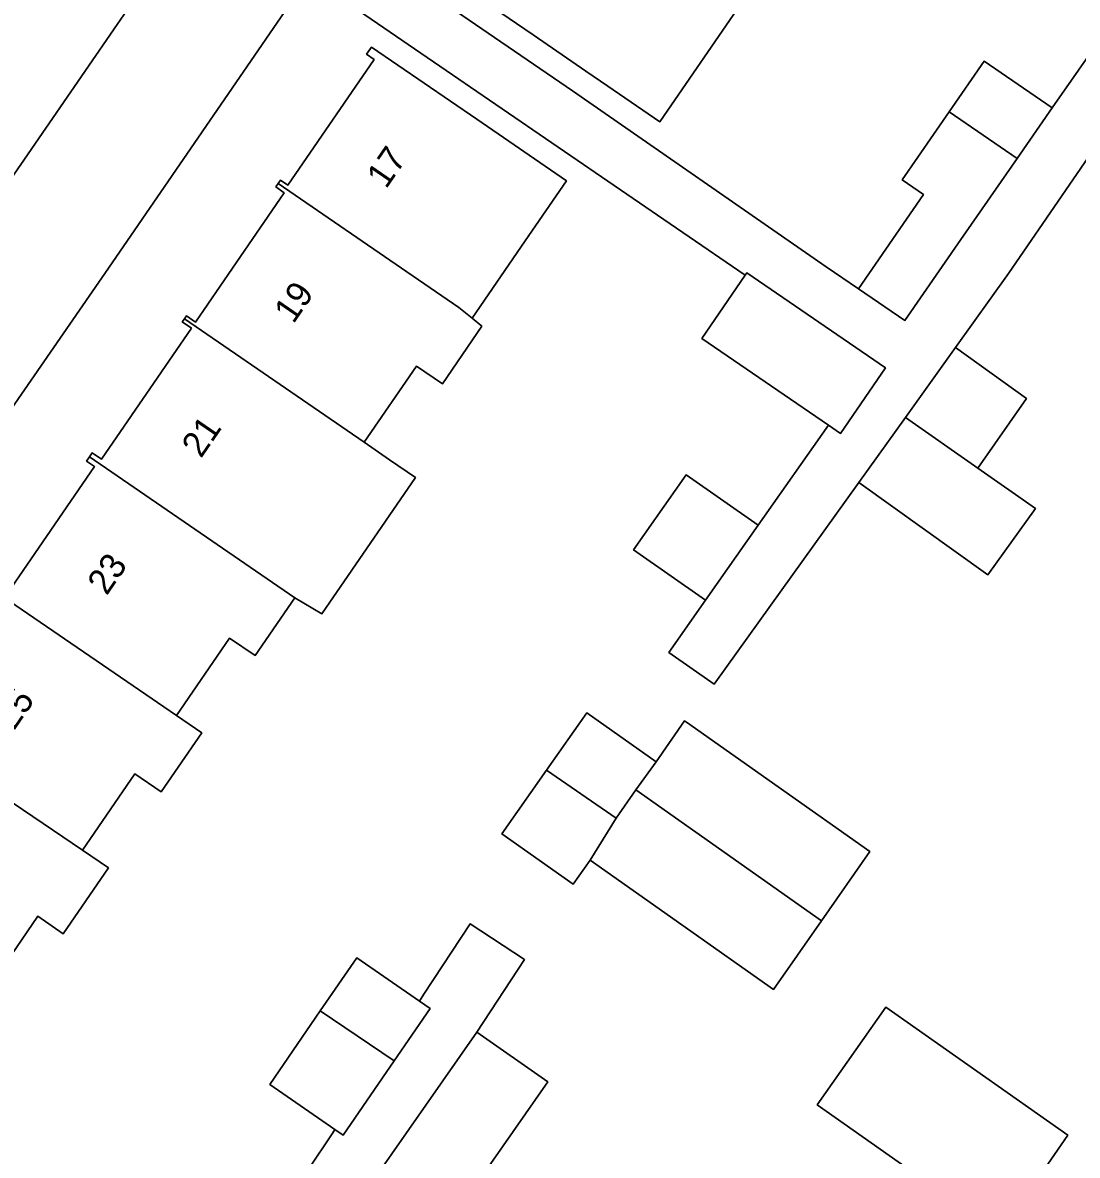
# Model space of a CAD drawing. Extents: x 160157 to 160921, y 381516 to 382045.
# Drawn here: x 160661.83 to 160703.18, y 381715.22 to 381759.62 of the extents above; entities that cross this region are included whole.
import ezdxf

# ---------------------------------------------------------------- set-up
doc = ezdxf.new("R2010")
doc.units = 0
for name, color, linetype in [('IMGEO_Erf', 7, 'Continuous'), ('IMGEO_Pand', 7, 'Continuous'), ('IMGEO_Pand_nummerreeks', 7, 'Continuous'), ('IMGEO_Rijbaan_lokaal_open', 7, 'Continuous'), ('IMGEO_Voetpad_open', 7, 'Continuous')]:
    doc.layers.add(name, color=color, linetype=linetype)

msp = doc.modelspace()

# ---------------------------------------------------------------- linework, layer by layer
at = {"layer": 'IMGEO_Erf'}
for points in [[(160674.255, 381763.205), (160683.384, 381756.947), (160693.336, 381750.054), (160694.595, 381749.193), (160697.153, 381752.885), (160696.309, 381753.463), (160698.157, 381756.131), (160699.531, 381758.115), (160702.195, 381756.292), (160706.329, 381762.2)], [(160708.643, 381761.815), (160716.195, 381756.759), (160714.289, 381753.867), (160710.649, 381756.304), (160709.333, 381757.185), (160707.408, 381754.355), (160704.812, 381756.094), (160700.486, 381749.785), (160698.405, 381746.884), (160701.182, 381744.89), (160699.277, 381742.162), (160701.542, 381740.58), (160699.671, 381737.974), (160694.615, 381741.604), (160688.937, 381733.695), (160687.172, 381734.933), (160688.607, 381736.98), (160685.787, 381738.957), (160687.849, 381741.899), (160690.669, 381739.922), (160693.419, 381743.844), (160688.458, 381747.248), (160690.156, 381749.722), (160673.051, 381761.449)], [(160690.583, 381761.231), (160686.816, 381755.737), (160684.779, 381757.134), (160683.917, 381757.725), (160681.842, 381759.148), (160677.718, 381761.975)], [(160672.541, 381760.705), (160665.2, 381750), (160645.316, 381721.217)], [(160661.222, 381737.234), (160664.646, 381742.227), (160664.34, 381742.437), (160664.451, 381742.598), (160664.563, 381742.761), (160664.931, 381742.509), (160668.454, 381747.645), (160668.092, 381747.893), (160668.173, 381748.011), (160668.255, 381748.129), (160668.608, 381747.887), (160670.058, 381750), (160672.088, 381752.959), (160671.757, 381753.186), (160671.849, 381753.32), (160671.942, 381753.456), (160672.231, 381753.257), (160675.611, 381758.185), (160675.317, 381758.387), (160675.51, 381758.669), (160679.633, 381755.84), (160683.149, 381753.428), (160681.536, 381751.077), (160679.455, 381748.043), (160679.841, 381747.733), (160678.288, 381745.468), (160677.272, 381746.165), (160675.223, 381743.178), (160676.214, 381742.489), (160677.229, 381741.792), (160673.561, 381736.445), (160672.503, 381737.078), (160670.949, 381734.812), (160669.946, 381735.5), (160667.867, 381732.469), (160668.855, 381731.791), (160667.261, 381729.468), (160666.229, 381730.176), (160664.18, 381727.189), (160665.198, 381726.49), (160663.427, 381723.909), (160662.426, 381724.595), (160660.523, 381721.821)], [(160660.085, 381711.015), (160661.932, 381713.707), (160669.1, 381708.79), (160673.994, 381716.108), (160674.079, 381716.237), (160671.521, 381717.993), (160673.494, 381720.888), (160674.929, 381722.96), (160677.392, 381721.271), (160677.566, 381721.536), (160679.379, 381724.292), (160681.506, 381722.893), (160679.638, 381720.053), (160682.425, 381718.108), (160678.436, 381712.389), (160676.28, 381709.299), (160673.492, 381711.244), (160667.043, 381702.48), (160669.488, 381700.764), (160667.603, 381698.056), (160672.433, 381694.667), (160670.559, 381691.975), (160663.263, 381697.094), (160656.525, 381687.022)], [(160696.858, 381714.468), (160692.979, 381717.196), (160695.674, 381721.028), (160702.807, 381716.01), (160701.234, 381713.737)]]:
    msp.add_lwpolyline(points, dxfattribs=at)
msp.add_lwpolyline([(160684.079, 381726.788), (160683.417, 381725.848), (160680.613, 381727.824), (160682.369, 381730.315), (160683.955, 381732.565), (160686.668, 381730.653), (160687.776, 381732.258), (160687.862, 381732.198), (160695.043, 381727.135), (160693.152, 381724.419), (160691.272, 381721.719)], close=True, dxfattribs=at)
at = {"layer": 'IMGEO_Pand'}
for points in [[(160689.564, 381761.979), (160688.635, 381762.661), (160681.518, 381767.542), (160681.413, 381767.388), (160681.799, 381767.123), (160678.246, 381761.942), (160677.871, 381762.199), (160677.718, 381761.975), (160681.842, 381759.148), (160683.917, 381757.725), (160684.779, 381757.134), (160686.816, 381755.737), (160690.583, 381761.231)], [(160683.149, 381753.428), (160679.633, 381755.84), (160675.51, 381758.669), (160675.317, 381758.387), (160675.611, 381758.185), (160672.231, 381753.257), (160671.942, 381753.456), (160671.849, 381753.32), (160676.691, 381750), (160678.929, 381748.465), (160679.455, 381748.043), (160681.536, 381751.077)], [(160699.531, 381758.115), (160698.157, 381756.131), (160700.819, 381754.305), (160702.195, 381756.292)], [(160700.819, 381754.305), (160698.157, 381756.131), (160696.309, 381753.463), (160697.153, 381752.885), (160694.595, 381749.193), (160696.416, 381747.947), (160698.618, 381751.126)], [(160676.691, 381750), (160671.849, 381753.32), (160671.757, 381753.186), (160672.088, 381752.959), (160670.058, 381750), (160668.608, 381747.887), (160668.255, 381748.129), (160668.173, 381748.011), (160675.223, 381743.178), (160677.272, 381746.165), (160678.288, 381745.468), (160679.841, 381747.733), (160679.455, 381748.043), (160678.929, 381748.465)], [(160690.156, 381749.722), (160688.458, 381747.248), (160693.419, 381743.844), (160693.89, 381743.521), (160695.657, 381746.097), (160690.226, 381749.824)], [(160668.173, 381748.011), (160668.092, 381747.893), (160668.454, 381747.645), (160664.931, 381742.509), (160664.563, 381742.761), (160664.451, 381742.598), (160672.503, 381737.078), (160673.561, 381736.445), (160677.229, 381741.792), (160676.214, 381742.489), (160675.223, 381743.178)], [(160701.182, 381744.89), (160698.405, 381746.884), (160696.439, 381744.144), (160699.277, 381742.162)], [(160699.277, 381742.162), (160696.439, 381744.144), (160694.615, 381741.604), (160699.671, 381737.974), (160701.542, 381740.58)], [(160672.503, 381737.078), (160664.451, 381742.598), (160664.34, 381742.437), (160664.646, 381742.227), (160661.222, 381737.234), (160660.917, 381737.443), (160660.808, 381737.285), (160667.867, 381732.469), (160669.946, 381735.5), (160670.949, 381734.812)], [(160690.669, 381739.922), (160687.849, 381741.899), (160685.787, 381738.957), (160688.607, 381736.98)], [(160657.157, 381731.94), (160664.18, 381727.189), (160666.229, 381730.176), (160667.261, 381729.468), (160668.855, 381731.791), (160667.867, 381732.469), (160660.808, 381737.285), (160660.699, 381737.125), (160660.997, 381736.921), (160657.569, 381731.923), (160657.281, 381732.12)], [(160686.668, 381730.653), (160683.955, 381732.565), (160682.369, 381730.315), (160685.098, 381728.444), (160685.869, 381729.552)], [(160653.505, 381726.633), (160660.523, 381721.821), (160662.426, 381724.595), (160663.427, 381723.909), (160665.198, 381726.49), (160664.18, 381727.189), (160657.157, 381731.94), (160657.034, 381731.76), (160657.317, 381731.566), (160653.881, 381726.556), (160653.589, 381726.756)], [(160686.668, 381730.653), (160685.869, 381729.552), (160693.152, 381724.419), (160695.043, 381727.135), (160687.862, 381732.198), (160687.776, 381732.258)], [(160684.079, 381726.788), (160685.098, 381728.444), (160682.369, 381730.315), (160680.613, 381727.824), (160683.417, 381725.848)], [(160693.152, 381724.419), (160685.869, 381729.552), (160685.098, 381728.444), (160684.079, 381726.788), (160691.272, 381721.719)], [(160677.392, 381721.271), (160674.929, 381722.96), (160673.494, 381720.888), (160676.396, 381718.925), (160677.81, 381720.984)], [(160676.396, 381718.925), (160673.494, 381720.888), (160671.521, 381717.993), (160674.079, 381716.237), (160674.402, 381716.016)], [(160701.234, 381713.737), (160702.807, 381716.01), (160695.674, 381721.028), (160692.979, 381717.196), (160696.858, 381714.468), (160693.886, 381710.203), (160694.965, 381709.458), (160701.641, 381704.765), (160701.77, 381704.951), (160701.446, 381705.175), (160705.241, 381710.66), (160705.593, 381710.417), (160705.734, 381710.622)], [(160675.647, 381714.332), (160678.436, 381712.389), (160682.425, 381718.108), (160679.638, 381720.053)]]:
    msp.add_lwpolyline(points, close=True, dxfattribs=at)
at = {"layer": 'IMGEO_Rijbaan_lokaal_open'}
msp.add_lwpolyline([(160658.96, 381750), (160667.503, 381762.414), (160670.296, 381766.471), (160700.524, 381810.394), (160703.573, 381814.824), (160712.504, 381827.801), (160716.028, 381832.837), (160716.089, 381833.009), (160711.248, 381836.325), (160711.08, 381836.076), (160707.501, 381830.956), (160699.651, 381819.545), (160692.328, 381808.901), (160680.332, 381791.464), (160678.334, 381788.56), (160651.806, 381750)], dxfattribs=at)
at = {"layer": 'IMGEO_Voetpad_open'}
for points in [[(160716.089, 381833.009), (160716.028, 381832.837), (160712.504, 381827.801), (160703.573, 381814.824), (160700.524, 381810.394), (160670.296, 381766.471), (160667.503, 381762.414), (160658.96, 381750), (160642.496, 381725.9), (160640.187, 381722.521), (160619.05, 381691.582), (160615.999, 381687.121), (160614.454, 381684.835), (160611.203, 381680.025), (160615.694, 381677.246), (160615.835, 381678.381), (160616.408, 381679.37), (160644.455, 381719.97), (160645.316, 381721.217), (160665.2, 381750)], [(160665.2, 381750), (160672.541, 381760.705), (160673.051, 381761.449), (160674.255, 381763.205), (160674.789, 381763.984), (160704.201, 381806.878), (160705.185, 381808.313), (160719.08, 381828.577)], [(160706.329, 381762.2), (160702.195, 381756.292), (160700.819, 381754.305), (160698.618, 381751.126), (160696.416, 381747.947), (160694.595, 381749.193), (160693.336, 381750.054), (160683.384, 381756.947), (160674.255, 381763.205)], [(160673.051, 381761.449), (160690.156, 381749.722), (160690.226, 381749.824), (160695.657, 381746.097), (160693.89, 381743.521), (160693.419, 381743.844), (160690.669, 381739.922), (160688.607, 381736.98), (160687.172, 381734.933), (160688.937, 381733.695), (160694.615, 381741.604), (160696.439, 381744.144), (160698.405, 381746.884), (160700.486, 381749.785), (160704.812, 381756.094), (160706.757, 381758.998), (160708.643, 381761.815)], [(160656.525, 381687.022), (160663.263, 381697.094), (160665.176, 381699.82), (160667.043, 381702.48), (160673.492, 381711.244), (160675.647, 381714.332), (160679.638, 381720.053), (160681.506, 381722.893), (160679.379, 381724.292), (160677.566, 381721.536), (160677.392, 381721.271), (160677.81, 381720.984), (160676.396, 381718.925), (160674.402, 381716.016), (160674.079, 381716.237), (160673.994, 381716.108), (160669.1, 381708.79), (160669.193, 381708.726), (160667.168, 381705.773), (160659.906, 381710.754)]]:
    msp.add_lwpolyline(points, dxfattribs=at)

# ---------------------------------------------------------------- texts
at = {"layer": 'IMGEO_Pand_nummerreeks'}
for s, rotation, p in [('17', 55.5082, (160676.081, 381753.077)), ('19', 55.5082, (160672.448, 381747.789)), ('21', 55.5086, (160668.826, 381742.518)), ('23', 55.5086, (160665.129, 381737.137)), ('25', 55.5086, (160661.495, 381731.848))]:
    msp.add_text(s, height=1, rotation=rotation, dxfattribs=at).set_placement(p)

doc.saveas('drawing.dxf')
